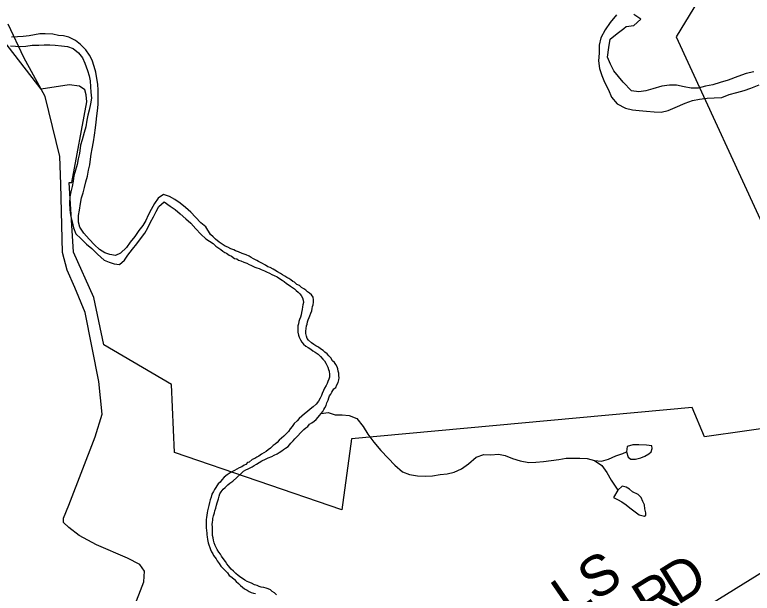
# Model space of a CAD drawing. Extents: x 1310247 to 1664935, y 284496 to 704931.
# Drawn here: x 1507520 to 1513002, y 489120 to 493419 of the extents above; entities that cross this region are included whole.
import ezdxf

# ---------------------------------------------------------------- set-up
doc = ezdxf.new("R2010")
doc.units = 0
for name, color, linetype in [('GM_X_City_Street', 7, 'Continuous'), ('GM_X_County_Road_Text', 7, 'Continuous'), ('GM_X_County_Subdivision_Text', 7, 'Continuous'), ('GM_X_Major_Lake_Text', 7, 'Continuous'), ('GM_X_Minor_River', 7, 'Continuous'), ('GM_X_Minor_River_Text', 7, 'Continuous'), ('GM_X_Township_Subdivision', 7, 'Continuous')]:
    doc.layers.add(name, color=color, linetype=linetype)

msp = doc.modelspace()

# ---------------------------------------------------------------- linework, layer by layer
at = {"layer": 'GM_X_City_Street'}
for points in [[(1511992.4, 493418.8), (1511946.9, 493361.5), (1511909.5, 493306.1), (1511876, 493246.5), (1511864.8, 493192.5)], [(1512065.1, 493330.9), (1512121.6, 493339.8), (1512172.9, 493386.9), (1512121.3, 493420.1)], [(1513014.5, 492993.8), (1512957.8, 492981), (1512895, 492960.2), (1512823.9, 492931.5), (1512763.1, 492914.8), (1512708.4, 492897.8), (1512655.8, 492886.9), (1512599.1, 492872), (1512548.8, 492873), (1512496.7, 492882.2), (1512438.5, 492895.4), (1512386.2, 492896.5), (1512329.6, 492887.7), (1512262.8, 492867), (1512212.1, 492852), (1512159.6, 492845), (1512103.4, 492852.2), (1512042.3, 492917.8), (1511973.6, 493001.5), (1511948.5, 493052.2), (1511927.4, 493102.9), (1511937, 493175), (1511946.3, 493237), (1511997.5, 493280.1), (1512048.7, 493317.2), (1512065.1, 493330.9)], [(1511864.8, 493192.5), (1511863.6, 493132.3), (1511860.4, 493076.2), (1511867.3, 493019.8), (1511884.3, 492967.3), (1511903.4, 492916.7), (1511932.4, 492859.8), (1511955.5, 492807.1), (1511998.7, 492756), (1512060.5, 492724.6), (1512112.5, 492711.5), (1512162.8, 492706.4), (1512217, 492701.3), (1512273.4, 492698.1), (1512325.6, 492695), (1512378.3, 492708), (1512429, 492729), (1512504.2, 492761.5), (1512559, 492780.5), (1512609.5, 492791.5), (1512666.1, 492798.3), (1512718.5, 492801.2), (1512774.9, 492804.1), (1512831.7, 492825), (1512888.5, 492841.8), (1512941.1, 492856.8), (1512991.8, 492873.8), (1513052.7, 492896.6)]]:
    msp.add_lwpolyline(points, dxfattribs=at)
at = {"layer": 'GM_X_County_Road_Text'}
msp.add_lwpolyline([(1508309.6, 488761.9), (1508478.6, 489203.7), (1508484.2, 489283.8), (1508451.1, 489334.6), (1508358, 489380.5), (1508127.8, 489479.2), (1507999, 489547.9), (1507922.1, 489609.6), (1507882.8, 489646.4), (1507881.5, 489678.5), (1507921.4, 489774), (1508117.8, 490281.3), (1508171.2, 490450.7), (1508146, 490693.7), (1508044.1, 491204.9), (1507967.8, 491392.8), (1507910.3, 491520.3), (1507874.9, 491651.3), (1507863, 492160.7), (1507855.1, 492365.3), (1507747.5, 492811.5), (1507717.2, 492866.4), (1507587.7, 493100.7), (1507472.1, 493349)], dxfattribs=at)
at = {"layer": 'GM_X_County_Subdivision_Text'}
msp.add_lwpolyline([(1510996.3, 487284.7), (1511105, 487427.4), (1511398.9, 487860), (1511663.3, 488196.8), (1511815.1, 488395), (1511897.2, 488510), (1511970.8, 488593.1), (1514054.8, 489884.2)], dxfattribs=at)
at = {"layer": 'GM_X_Major_Lake_Text'}
for points in [[(1513274.9, 497941.4), (1512359.7, 499406), (1511315, 499259.2), (1510034.6, 498741.9), (1509547.1, 498460.4), (1510212.1, 496930.9), (1509693.1, 496201.5), (1509755.7, 495765.7), (1511778.6, 495765.7), (1512064.8, 495926.9), (1512585.7, 495826.6), (1512846.2, 495382.8), (1512857.7, 494343.8), (1512760.8, 493789.8), (1512435.6, 493253.9), (1513132.2, 491744.6)], [(1513275.5, 490371.9), (1512647.4, 490281.2), (1512554.3, 490500.2), (1510023.3, 490268.4), (1509951.1, 489738.8), (1508707, 490164.8), (1508684.3, 490670.4), (1508181.6, 490965.8), (1508107.7, 491318), (1507955.8, 491653.2), (1507925.8, 492171.9), (1507944.6, 492171.9), (1508056.4, 492771.9), (1508052.3, 492823.2), (1508041.2, 492860.2), (1508000.5, 492887.9), (1507924.1, 492897.6), (1507717.2, 492866.4), (1507394.1, 493279.2)]]:
    msp.add_lwpolyline(points, dxfattribs=at)
at = {"layer": 'GM_X_Minor_River'}
for points in [[(1512067.7, 490170.4), (1512081, 490132), (1512100.7, 490115.5), (1512135, 490116.8), (1512173.5, 490126), (1512203.9, 490137.4), (1512234.5, 490154.9), (1512250.9, 490170.6), (1512257.4, 490194.5), (1512255.8, 490214.6), (1512215.7, 490219.5), (1512159.4, 490222.7), (1512115, 490221.6)], [(1512115, 490221.6), (1512072.5, 490210.5), (1512067.7, 490170.4)], [(1512065.5, 489776.9), (1512093.2, 489754.2), (1512130.9, 489725.3), (1512162.6, 489702.5), (1512200.7, 489691.7), (1512210.9, 489699.5), (1512211.3, 489717.6), (1512203.8, 489747.9), (1512200.4, 489776.1), (1512188.9, 489802.4), (1512177.4, 489830.8), (1512153.7, 489853.3), (1512111.8, 489874.3), (1512090.1, 489892.8), (1512064.2, 489907.4), (1512034.2, 489916.1), (1512003.4, 489886.6)], [(1512003.4, 489886.6), (1511970, 489831.1), (1511999.9, 489816.4), (1512033.8, 489799.6), (1512065.5, 489776.9)]]:
    msp.add_lwpolyline(points, dxfattribs=at)
at = {"layer": 'GM_X_Minor_River_Text'}
for points in [[(1508134.6, 492705.3), (1508139.4, 492751.3), (1508140.3, 492805.5), (1508139.2, 492857.6), (1508137.9, 492901.7), (1508130.6, 492944), (1508123.4, 492992.2), (1508110.1, 493034.5), (1508094.8, 493080.9), (1508075.4, 493119.3), (1508049.9, 493157.8), (1508008.5, 493198.5), (1507970.9, 493227.2), (1507923.1, 493252), (1507883.2, 493262.7), (1507845.1, 493265.3), (1507803.1, 493274), (1507747, 493276.9), (1507706.9, 493277.5), (1507666.6, 493270.1), (1507626.4, 493262.8), (1507582.2, 493257.5), (1507542, 493254.1), (1507495.8, 493250.8)], [(1507488.7, 493186.8), (1507526.8, 493184.1), (1507564.8, 493181.5), (1507603, 493184.9), (1507649.3, 493192.2), (1507699.4, 493193.4), (1507739.6, 493194.8), (1507781.7, 493194.1), (1507821.8, 493191.5), (1507867.9, 493186.7), (1507911.9, 493182), (1507953.8, 493167.3), (1507993.4, 493136.6), (1508024.9, 493098), (1508040.2, 493057.7), (1508061.4, 493005.2), (1508072.8, 492964.9), (1508080.2, 492926.7), (1508083.4, 492882.5), (1508086.8, 492842.4), (1508090, 492798.2), (1508083.3, 492756.2), (1508072.5, 492710.3), (1508063.8, 492672.3), (1508057.2, 492634.3), (1508048.4, 492586.4), (1508035.6, 492544.5), (1508020.6, 492488.6), (1508009.9, 492448.6), (1508000.9, 492388.6), (1507992.2, 492346.7), (1507983.4, 492304.7), (1507970.7, 492264.8), (1507960, 492220.9), (1507953.3, 492180.9), (1507946.6, 492142.9), (1507937.9, 492102.9), (1507929.3, 492065), (1507926.5, 492018.9), (1507929.7, 491970.7), (1507935, 491928.5), (1507946.2, 491880.2), (1507957.5, 491834), (1507974.8, 491789.6), (1508012.3, 491754.9), (1508053.8, 491714.1), (1508093.4, 491681.4), (1508134.8, 491638.6), (1508184.2, 491595.8), (1508222, 491579.1), (1508259.9, 491566.5), (1508298, 491563.9), (1508336.7, 491595.3), (1508361.4, 491633), (1508396.2, 491676.6), (1508429, 491716.2), (1508455.7, 491753.8), (1508486.5, 491795.5), (1508509.2, 491835.2), (1508530, 491877), (1508552.7, 491916.7), (1508571.4, 491956.5), (1508590.1, 491994.3), (1508630.8, 492027.7), (1508674.4, 491995), (1508712.1, 491970.3), (1508749.7, 491939.6), (1508791.2, 491900.9), (1508828.8, 491870.2), (1508866.2, 491827.5), (1508903.6, 491788.8), (1508941.2, 491754.1)], [(1508940.6, 491842.3), (1508903, 491873), (1508863.6, 491913.7), (1508828.1, 491952.4), (1508788.6, 491987.1), (1508751, 492017.8), (1508709.3, 492044.5), (1508669.6, 492067.2), (1508625.7, 492084), (1508587.1, 492054.5), (1508558.4, 492014.8), (1508533.6, 491971.1), (1508512.8, 491929.4), (1508494.1, 491889.5), (1508473.4, 491851.8), (1508442.6, 491814.2), (1508411.8, 491770.6), (1508379, 491729), (1508350.3, 491689.3), (1508307.5, 491647.9), (1508269, 491630.5), (1508227, 491637.2), (1508189.1, 491649.8), (1508151.4, 491674.5), (1508113.9, 491709.1), (1508072.5, 491751.9), (1508033.1, 491796.7), (1508003.7, 491839.2), (1507994.3, 491877.5), (1507995.2, 491927.6), (1508001.8, 491965.6), (1508008.7, 492015.6), (1508017.4, 492057.6), (1508028.1, 492095.5), (1508038.8, 492135.4), (1508049.5, 492177.3), (1508060.3, 492219.3), (1508069, 492263.2), (1508077.7, 492303.2), (1508084.4, 492345.2), (1508089.1, 492383.2), (1508095.8, 492423.2), (1508104.6, 492473.2), (1508113.5, 492523.2), (1508120.5, 492579.2), (1508125.2, 492621.2), (1508130, 492667.3), (1508134.6, 492705.3)], [(1509761.6, 490412.1), (1509776, 490427.8), (1509786.4, 490441.6), (1509798.8, 490455.3), (1509811.2, 490471), (1509817.6, 490485), (1509826, 490498.8), (1509834.4, 490514.6), (1509841, 490534.5), (1509849.5, 490554.4), (1509854, 490572.3), (1509860.3, 490586.2), (1509868.7, 490600.1), (1509877.1, 490613.9), (1509891.7, 490637.6), (1509908.1, 490649.3), (1509914.6, 490669.2), (1509923.1, 490687), (1509929.6, 490705), (1509932, 490721), (1509930.4, 490737), (1509928.8, 490755.1), (1509925.2, 490769.3), (1509921.6, 490787.4), (1509915.9, 490801.6), (1509906.3, 490819.9), (1509896.7, 490834.1), (1509882.9, 490846.5), (1509869.4, 490868.9), (1509853.7, 490883.3), (1509842, 490897.7), (1509826.2, 490910.1), (1509812.5, 490922.5), (1509792.7, 490935), (1509777, 490947.4), (1509759.1, 490957.8), (1509743.3, 490968.3), (1509725.6, 490980.7), (1509703.9, 490999.3), (1509694.2, 491013.6), (1509688.6, 491029.8), (1509685.1, 491049.9), (1509683.6, 491068), (1509686.1, 491088), (1509688.5, 491106), (1509692.9, 491120), (1509695.3, 491135.9), (1509701.7, 491151.8), (1509708.1, 491167.7), (1509714.5, 491181.6), (1509721, 491201.5), (1509727.5, 491217.4), (1509731.9, 491235.4), (1509734.3, 491249.4), (1509738.7, 491263.3), (1509741.2, 491283.3), (1509741.6, 491299.3), (1509738, 491319.5), (1509726.5, 491337.8), (1509710.7, 491350.2), (1509696.8, 491358.6), (1509683.1, 491371), (1509669.3, 491381.3), (1509651.5, 491391.8), (1509635.8, 491406.2), (1509617.9, 491414.7), (1509600.2, 491431.2), (1509586.3, 491437.5), (1509572.5, 491447.9), (1509556.7, 491458.3), (1509542.9, 491466.6), (1509527, 491475.1), (1509511.2, 491485.5), (1509495.4, 491495.9), (1509473.6, 491508.5), (1509453.8, 491521), (1509439.9, 491527.3), (1509418.1, 491539.9), (1509402.2, 491546.3), (1509384.5, 491558.8), (1509356.7, 491573.5), (1509332.9, 491586.1), (1509319, 491592.4), (1509295.2, 491605), (1509277.4, 491615.5), (1509261.5, 491623.9), (1509239.7, 491634.5), (1509225.7, 491638.8), (1509211.8, 491645.2), (1509184, 491655.9), (1509162.1, 491664.4), (1509148.2, 491670.8), (1509126.3, 491679.3), (1509104.5, 491691.9), (1509084.6, 491698.4), (1509060.9, 491713), (1509039.1, 491727.6), (1509011.6, 491750.3), (1508996, 491768.8), (1508976.3, 491785.3), (1508940.6, 491842.3)], [(1508941.2, 491754.1), (1508994.7, 491718.6), (1509014.3, 491700.1), (1509038, 491683.5), (1509051.8, 491673.1), (1509067.6, 491662.7), (1509081.4, 491652.3), (1509095.3, 491646), (1509115.1, 491631.5), (1509131, 491625), (1509154.7, 491608.4), (1509170.6, 491604), (1509184.5, 491595.7), (1509200.4, 491589.3), (1509224.3, 491580.7), (1509246.2, 491572.1), (1509262, 491563.7), (1509275.9, 491557.3), (1509289.8, 491551), (1509305.7, 491542.6), (1509319.7, 491538.2), (1509337.6, 491531.8), (1509351.5, 491525.4), (1509377.3, 491514.8), (1509391.2, 491508.4), (1509413.1, 491497.9), (1509430.9, 491489.4), (1509448.8, 491481), (1509470.6, 491470.4), (1509488.4, 491459.9), (1509508.2, 491447.4), (1509522, 491437.1), (1509539.7, 491422.6), (1509553.6, 491414.2), (1509569.4, 491401.8), (1509585.2, 491391.4), (1509599, 491381), (1509612.8, 491370.7), (1509626.5, 491358.3), (1509640.3, 491345.9), (1509650, 491331.6), (1509659.6, 491315.4), (1509665.2, 491297.2), (1509666.7, 491279.1), (1509662.3, 491263.1), (1509659.9, 491247.1), (1509657.4, 491229.1), (1509652.9, 491207.2), (1509648.4, 491189.2), (1509643.9, 491171.3), (1509637.5, 491153.4), (1509633.1, 491139.5), (1509628.6, 491121.5), (1509624.3, 491107.6), (1509623.9, 491093.5), (1509623.5, 491075.5), (1509625.1, 491059.4), (1509628.5, 491037.2), (1509634.2, 491023.1), (1509643.7, 491002.8), (1509655.4, 490986.4), (1509667, 490970.1), (1509684.7, 490955.6), (1509700.6, 490945.2), (1509720.3, 490932.7), (1509736.1, 490922.3), (1509754, 490911.8), (1509775.7, 490895.3), (1509793.3, 490878.8), (1509810.9, 490860.3), (1509822.6, 490846), (1509832.3, 490829.7), (1509839.9, 490813.5), (1509847.6, 490799.2), (1509853.2, 490783), (1509856.9, 490768.9), (1509860.3, 490744.8), (1509859.8, 490724.7), (1509855.4, 490710.8), (1509846.9, 490692.9), (1509842.6, 490679), (1509834.1, 490663.1), (1509823.6, 490643.3), (1509815.1, 490625.5), (1509806.5, 490603.6), (1509800.1, 490589.7), (1509791.6, 490569.8), (1509779, 490546.1), (1509760.3, 490524.5), (1509737.8, 490504.9), (1509717.2, 490487.4), (1509696.7, 490469.8), (1509674.2, 490452.3), (1509653.6, 490434.7), (1509635.2, 490419.1), (1509618.7, 490401.5), (1509598.1, 490381.9), (1509581.4, 490358.2), (1509566.9, 490340.5), (1509554.4, 490322.8), (1509537.9, 490305.1)], [(1509798.8, 490455.3), (1509850.8, 490461.7), (1509902.8, 490446.6), (1509955.1, 490445.5), (1510005.4, 490440.4), (1510063.3, 490419.1), (1510110.4, 490359.9), (1510145.4, 490300.9), (1510190.5, 490241.8), (1510241.6, 490180.5), (1510296.8, 490123.1), (1510346, 490071.8), (1510403.4, 490022.5), (1510455.4, 490003.3), (1510513.5, 489992), (1510575.9, 489988.7), (1510626.3, 489991.7), (1510682.9, 490002.6), (1510733.3, 490007.5), (1510785.9, 490020.5), (1510840.8, 490045.5), (1510891.9, 490082.5), (1510949.3, 490131.5), (1511008.1, 490150.4), (1511058.4, 490149.3), (1511114.9, 490152.2), (1511165, 490143.1), (1511220.9, 490121.8), (1511276.9, 490102.6), (1511341.1, 490091.2), (1511393.5, 490094.1), (1511450, 490099), (1511508.6, 490105.8), (1511565.1, 490114.6), (1511619.7, 490123.5), (1511670, 490124.5), (1511720.3, 490123.4), (1511774.6, 490120.3), (1511830.7, 490107.1), (1511884.3, 490069.8), (1511921.5, 490016.8), (1511952.5, 489960), (1512003.4, 489886.6)], [(1509465.8, 489109.1), (1509450.1, 489123.5), (1509434.3, 489133.9), (1509420.5, 489144.3), (1509404.6, 489152.7), (1509388.7, 489157.1), (1509370.7, 489161.5), (1509352.7, 489166), (1509336.8, 489170.4), (1509322.9, 489176.7), (1509303, 489183.2), (1509279.1, 489193.8), (1509261.2, 489202.3), (1509247.3, 489206.6), (1509229.5, 489217.1), (1509213.7, 489229.5), (1509199.8, 489235.9), (1509182.1, 489252.3), (1509162.4, 489266.8), (1509146.8, 489283.3), (1509129.1, 489299.8), (1509109.6, 489322.3), (1509097.9, 489338.6), (1509086.3, 489355), (1509068.7, 489377.5), (1509057.2, 489395.8), (1509049.5, 489410), (1509037.8, 489424.3), (1509024.2, 489444.7), (1509018.6, 489460.9), (1509008.9, 489475.2), (1509003.3, 489493.4), (1508997.8, 489513.6), (1508994.3, 489531.7), (1508990.7, 489549.9), (1508989.3, 489574), (1508989.8, 489596), (1508990.2, 489612.1), (1508988.7, 489630.2), (1508991.1, 489648.2), (1508991.5, 489662.2), (1508993.8, 489676.2), (1508998.3, 489694.1), (1509004.9, 489718.1), (1509007.3, 489732), (1509015.8, 489751.9), (1509020.4, 489773.9), (1509024.9, 489791.8), (1509029.2, 489805.8), (1509035.7, 489821.7), (1509040.2, 489841.6), (1509044.6, 489857.6), (1509055, 489873.4), (1509069.6, 489893.1), (1509084, 489906.8), (1509104.6, 489926.3), (1509118.9, 489938), (1509141.4, 489951.5), (1509172.2, 489978.9), (1509203.1, 490010.2), (1509219.5, 490025.9), (1509237.9, 490037.5), (1509256.2, 490045.1), (1509270.4, 490052.7), (1509284.6, 490058.4), (1509299, 490070.1), (1509317.3, 490079.7), (1509337.7, 490091.2), (1509358.1, 490102.8), (1509384.5, 490116.2), (1509404.8, 490125.7), (1509431.2, 490137.1), (1509449.5, 490144.7), (1509471.9, 490156.2), (1509486.2, 490165.9), (1509504.6, 490177.5), (1509518.9, 490187.2), (1509533.2, 490198.9), (1509551.6, 490210.5), (1509572.3, 490236.1), (1509588.8, 490251.7), (1509603.3, 490267.4), (1509623.9, 490289), (1509644.5, 490310.6), (1509669.3, 490336), (1509683.7, 490349.7), (1509698, 490359.4), (1509712.4, 490375.1), (1509728.8, 490386.8), (1509745.1, 490398.4), (1509761.6, 490412.1)], [(1509537.9, 490305.1), (1509519.4, 490287.5), (1509502.9, 490271.8), (1509486.5, 490258.2), (1509472, 490240.5), (1509455.6, 490228.8), (1509441.3, 490217.1), (1509420.7, 490197.6), (1509404.4, 490186), (1509388, 490174.3), (1509371.6, 490162.7), (1509355.3, 490153), (1509334.9, 490139.5), (1509318.6, 490129.8), (1509304.3, 490120.1), (1509286, 490112.6), (1509263.5, 490095), (1509249.3, 490091.4), (1509238.9, 490077.6), (1509224.7, 490071.9), (1509208.4, 490060.3), (1509188, 490050.7), (1509171.7, 490041.1), (1509153.4, 490031.5), (1509139.1, 490023.8), (1509120.8, 490014.2), (1509098.3, 489998.7), (1509077.9, 489983.1), (1509059.3, 489963.5), (1509046.8, 489945.8), (1509032.4, 489932.1), (1509022, 489918.3), (1509015.6, 489904.4), (1509005.2, 489890.6), (1508998.8, 489874.7), (1508986.3, 489855), (1508979.7, 489835), (1508973.2, 489815.1), (1508968.7, 489795.2), (1508962.1, 489771.3), (1508957.6, 489751.3), (1508953, 489731.4), (1508950.7, 489717.4), (1508945.8, 489683.4), (1508943.4, 489667.4), (1508943.1, 489653.3), (1508942.6, 489635.3), (1508944.3, 489621.2), (1508943.9, 489607.2), (1508945.3, 489583.1), (1508947, 489569), (1508948.6, 489552.9), (1508950.2, 489538.8), (1508953.8, 489518.7), (1508959.2, 489494.5), (1508962.8, 489480.3), (1508970.4, 489460.1), (1508976, 489443.9), (1508983.6, 489427.7), (1508993.3, 489413.4), (1508997, 489399.2), (1509016.5, 489376.7), (1509026.1, 489360.4), (1509039.7, 489340), (1509053.3, 489321.6), (1509066.9, 489305.3), (1509082.7, 489290.8), (1509102.3, 489272.3), (1509113.8, 489252), (1509133.6, 489239.5), (1509153.2, 489220.9), (1509166.9, 489206.5), (1509182.6, 489192.1), (1509198.4, 489177.7), (1509214.1, 489165.3), (1509227.9, 489152.9), (1509247.7, 489142.4), (1509263.6, 489134), (1509277.4, 489125.6), (1509295.4, 489121.2), (1509309.3, 489116.8)], [(1511830.7, 490107.1), (1511881, 490102), (1511933.6, 490117), (1511988.5, 490139.9), (1512039.2, 490158.9), (1512067.7, 490170.4)]]:
    msp.add_lwpolyline(points, dxfattribs=at)

# ---------------------------------------------------------------- texts
at = {"layer": 'GM_X_Township_Subdivision'}
for s, rotation, p in [('S', 32.0044, (1511829.5, 489056.1)), ('D', 31.8722, (1512444.3, 489027)), ('R', 31.8788, (1512235, 488896.8)), ('L', 34.5447, (1511647.6, 488930.8))]:
    msp.add_text(s, height=300, rotation=rotation, dxfattribs=at).set_placement(p)

doc.saveas('drawing.dxf')
